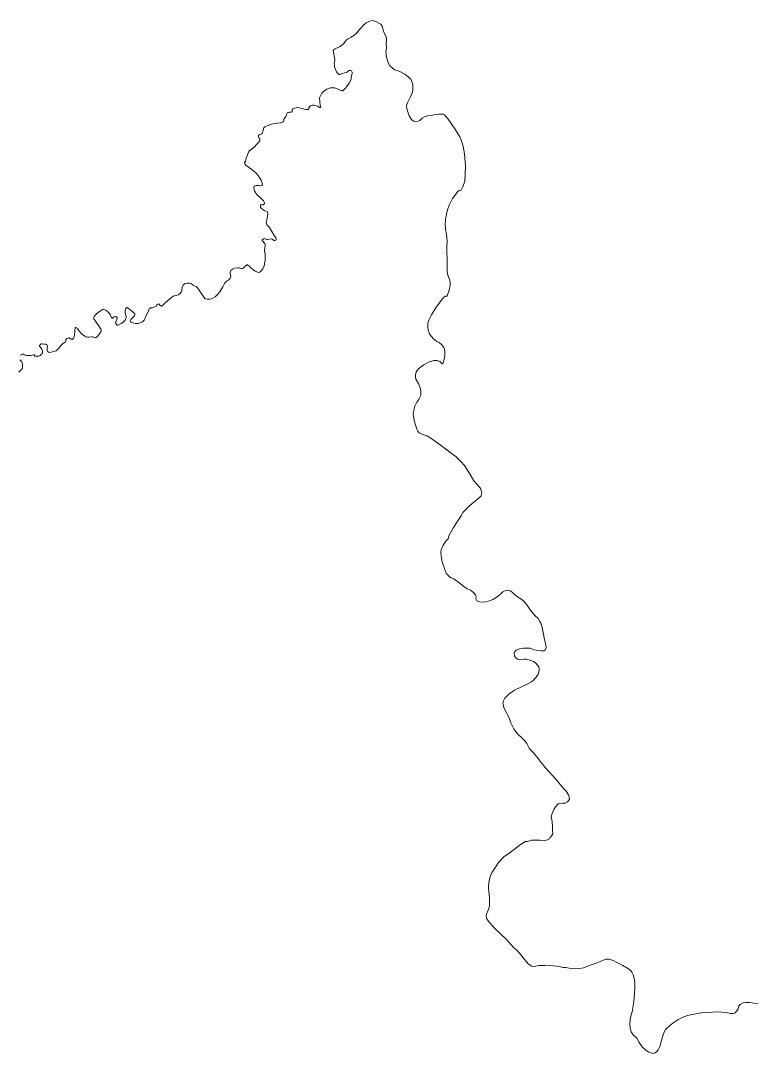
# Model space of a CAD drawing. Extents: x 369010 to 739155, y 6377141 to 6616555.
# Drawn here: x 653800 to 655864, y 6377572 to 6380469 of the extents above; entities that cross this region are included whole.
import ezdxf

# ---------------------------------------------------------------- set-up
doc = ezdxf.new("R2010")
doc.units = 0
doc.header["$LTSCALE"] = 40
doc.layers.add('1', color=7, linetype='Continuous', lineweight=13)

msp = doc.modelspace()

# ---------------------------------------------------------------- linework, layer by layer
at = {"layer": '1'}
for points in [[(654641.64, 6380229.62), (654640.81, 6380232.77), (654639.49, 6380241.54), (654638.82, 6380252.79), (654645.11, 6380265.87), (654646.93, 6380268.19), (654650.08, 6380270.83), (654659.02, 6380277.12), (654663.48, 6380279.28), (654666.13, 6380280.27), (654669.28, 6380280.93), (654675.9, 6380281.26), (654680.2, 6380281.1), (654683.35, 6380280.27), (654686.16, 6380279.28), (654701.39, 6380272.66), (654702.87, 6380272.32), (654704.36, 6380272.99), (654705.69, 6380273.98), (654711.81, 6380280.27), (654714.63, 6380283.91), (654721.25, 6380293.67), (654727.37, 6380303.94), (654727.7, 6380304.76), (654727.2, 6380308.07), (654727.37, 6380310.22), (654729.52, 6380318), (654730.02, 6380321.48), (654729.85, 6380325.12), (654728.86, 6380327.11), (654728.03, 6380328.26), (654726.71, 6380329.26), (654725.05, 6380329.75), (654723.4, 6380329.92), (654721.25, 6380329.59), (654719.76, 6380328.6), (654716.12, 6380324.62), (654714.63, 6380323.96), (654708.17, 6380322.64), (654704.03, 6380321.48), (654698.24, 6380319.33), (654695.92, 6380318.83), (654694.27, 6380318.5), (654692.12, 6380319.49), (654689.14, 6380322.14), (654686.32, 6380325.78), (654682.35, 6380334.39), (654680.86, 6380339.85), (654680.2, 6380343.99), (654680.04, 6380349.45), (654681.69, 6380357.72), (654681.86, 6380360.37), (654677.22, 6380386.85), (654682.19, 6380390.66), (654696.25, 6380397.28), (654706.85, 6380405.55), (654710.49, 6380411.02), (654713.47, 6380414.49), (654719.26, 6380418.8), (654725.88, 6380422.27), (654734.82, 6380428.06), (654742.6, 6380434.52), (654752.36, 6380446.77), (654762.95, 6380458.02), (654769.57, 6380463.65), (654779.34, 6380468.12), (654788.11, 6380469.44), (654796.88, 6380466.96), (654810.62, 6380459.34), (654813.93, 6380454.21), (654817.57, 6380440.31), (654825.18, 6380422.77), (654826.84, 6380416.15), (654825.68, 6380406.22), (654826.01, 6380392.15), (654825.02, 6380382.05), (654825.18, 6380375.76), (654825.51, 6380370.8), (654828.49, 6380360.7), (654831.97, 6380349.12), (654835.77, 6380342.99), (654841.9, 6380336.87), (654849.84, 6380331.74), (654861.76, 6380327.6), (654877.81, 6380319.33), (654887.08, 6380312.04), (654894.36, 6380304.93), (654898.83, 6380296.16), (654900.49, 6380289.7), (654900.49, 6380280.27), (654900.16, 6380273.98), (654898.5, 6380266.03), (654893.7, 6380255.28), (654884.93, 6380239.06), (654883.11, 6380234.26), (654882.61, 6380230.78), (654883.27, 6380222.84), (654885.92, 6380213.4), (654890.39, 6380202.15), (654896.51, 6380192.22)], [(654427.97, 6380070.91), (654430.46, 6380075.21), (654432.94, 6380083.32), (654440.05, 6380101.85), (654442.04, 6380105), (654443.7, 6380106.49), (654450.15, 6380110.96), (654454.45, 6380113.61), (654456.11, 6380115.1), (654462.56, 6380123.04), (654468.69, 6380128.67), (654469.68, 6380130.16), (654471, 6380132.31), (654471.33, 6380134.13), (654471.5, 6380135.95), (654471.17, 6380138.1), (654470.67, 6380138.93), (654468.69, 6380140.75), (654468.02, 6380141.41), (654467.53, 6380143.07), (654467.2, 6380145.22), (654467.2, 6380146.38), (654467.36, 6380147.37), (654468.02, 6380148.2), (654469.02, 6380148.86), (654471.5, 6380150.02), (654474.64, 6380150.84), (654476.47, 6380151.84), (654477.62, 6380153), (654478.62, 6380154.98), (654479.44, 6380158.46), (654480.11, 6380160.11), (654480.93, 6380165.08), (654481.43, 6380166.57), (654482.59, 6380168.55), (654484.41, 6380170.54), (654486.56, 6380172.36), (654491.2, 6380174.35), (654503.77, 6380178.81), (654508.41, 6380179.81), (654515.52, 6380180.8), (654521.32, 6380181.96), (654528.76, 6380182.46), (654532.41, 6380183.28), (654535.05, 6380184.44), (654537.7, 6380186.26), (654538.69, 6380187.92), (654538.69, 6380189.24), (654538.53, 6380191.56), (654538.53, 6380192.88), (654539.19, 6380194.04), (654544.49, 6380200.66), (654545.32, 6380202.65), (654546.47, 6380207.12), (654547.14, 6380208.77), (654548.13, 6380210.43), (654549.95, 6380211.58), (654551.44, 6380212.08), (654554.09, 6380212.58), (654558.89, 6380213.07), (654560.71, 6380213.57), (654561.2, 6380213.9), (654561.37, 6380214.56), (654561.53, 6380215.72), (654561.37, 6380217.54), (654561.37, 6380219.2), (654561.87, 6380220.19), (654564.02, 6380221.68), (654566.83, 6380223.33), (654568.49, 6380224), (654573.78, 6380224.99), (654577.42, 6380225.32), (654581.73, 6380224.99), (654585.37, 6380224.33), (654590, 6380223.33), (654598.77, 6380220.36), (654600.92, 6380219.86), (654603.08, 6380219.86), (654604.9, 6380220.02), (654606.72, 6380220.52), (654607.88, 6380221.18), (654608.37, 6380221.85), (654608.54, 6380222.51), (654608.54, 6380224.49), (654608.7, 6380225.49), (654609.2, 6380226.15), (654611.68, 6380228.96), (654613.17, 6380230.29), (654615.49, 6380231.61), (654618.47, 6380232.44), (654619.96, 6380232.6), (654622.61, 6380232.44), (654633.69, 6380229.13), (654634.69, 6380228.63), (654638.49, 6380225.98), (654639.49, 6380225.82), (654640.31, 6380225.82), (654641.31, 6380226.64), (654641.8, 6380227.8), (654641.64, 6380229.62)], [(654896.51, 6380192.22), (654902.47, 6380187.42), (654908.76, 6380185.77), (654915.22, 6380187.09), (654920.35, 6380189.41), (654926.8, 6380195.53), (654933.42, 6380199.67), (654941.2, 6380202.48), (654955.1, 6380204.47), (654964.04, 6380206.29), (654974.63, 6380206.95), (654985.39, 6380206.62), (654988.87, 6380204.96), (654992.34, 6380201.82), (654997.14, 6380196.03), (655020.31, 6380163.09), (655031.9, 6380143.73), (655037.19, 6380132.47), (655041.83, 6380116.58), (655044.97, 6380095.4), (655047.62, 6380060.98), (655046.13, 6380019.1), (655040.83, 6380003.38), (655035.54, 6379994.11), (655030.24, 6379992.46), (655025.61, 6379989.31), (655019.15, 6379979.55), (655011.21, 6379970.61), (655001.78, 6379951.74), (654997.64, 6379938.5), (654994.49, 6379926.26), (654991.51, 6379911.19), (654990.69, 6379896.96), (654991.68, 6379884.05), (654994.82, 6379869.16), (654996.48, 6379851.61), (654995.98, 6379833.41), (654996.15, 6379788.72), (654996.98, 6379764.56), (654998.47, 6379755.29), (655002.11, 6379746.02), (655004.59, 6379736.59), (655004.75, 6379726.66), (655003.26, 6379718.38), (655001.11, 6379709.11), (654998.3, 6379702.82), (654996.31, 6379697.2), (654995.65, 6379696.54), (654991.35, 6379696.04), (654986.22, 6379692.89), (654965.86, 6379665.42), (654952.29, 6379643.74), (654945.67, 6379631), (654942.69, 6379621.07), (654942.03, 6379610.64), (654943.02, 6379600.87), (654946.83, 6379590.94), (654951.63, 6379583.83), (654958.58, 6379576.71), (654967.68, 6379569.43), (654973.8, 6379566.12), (654980.76, 6379560.99), (654987.71, 6379552.71), (654989.2, 6379547.42), (654990.02, 6379541.13), (654990.52, 6379528.38), (654987.05, 6379516.14), (654985.72, 6379509.52), (654983.9, 6379506.87), (654981.91, 6379507.03), (654975.96, 6379513.16), (654968.34, 6379516.3), (654959.57, 6379515.97), (654944.18, 6379510.84), (654931.27, 6379503.39), (654921.51, 6379496.94), (654916.54, 6379492.8), (654912.24, 6379487.67), (654909.75, 6379482.7), (654907.77, 6379476.91), (654907.93, 6379469.96), (654909.09, 6379463.67), (654915.88, 6379451.09), (654919.85, 6379440.67), (654921.34, 6379435.37), (654922.33, 6379428.58), (654922.66, 6379423.12), (654922.33, 6379417.83), (654917.2, 6379406.41), (654911.91, 6379399.29), (654905.45, 6379387.87), (654902.64, 6379376.78), (654900.82, 6379365.36), (654903.63, 6379347.32), (654911.08, 6379322.99), (654914.06, 6379317.2), (654918.2, 6379313.23), (654923.99, 6379309.92), (654939.21, 6379304.13), (654951.13, 6379297.84)], [(654388.09, 6379763.9), (654389.91, 6379768.53), (654394.04, 6379772.34), (654399.84, 6379774.49), (654408.77, 6379775.65), (654413.24, 6379775.65), (654418.87, 6379773.99), (654421.35, 6379773.83), (654424.33, 6379774.98), (654434.76, 6379784.58), (654436.08, 6379784.42), (654442.21, 6379779.78), (654446.18, 6379776.31), (654458.26, 6379766.87), (654461.07, 6379765.55), (654464.71, 6379763.56), (654467.03, 6379763.07), (654471.17, 6379763.9), (654471.67, 6379764.23), (654472.33, 6379764.56), (654473.32, 6379765.39), (654475.97, 6379768.03), (654479.61, 6379773.49), (654483.25, 6379781.27), (654485.57, 6379792.03), (654486.23, 6379796.67), (654486.4, 6379815.04), (654483.91, 6379823.48), (654485.4, 6379834.07), (654486.4, 6379837.88), (654486.4, 6379842.18), (654485.07, 6379844.17), (654477.29, 6379852.27), (654477.95, 6379854.43), (654481.93, 6379857.57), (654484.58, 6379857.74), (654491.03, 6379855.25), (654493.02, 6379854.92), (654503.28, 6379857.24), (654505.76, 6379856.25), (654509.24, 6379853.27), (654510.23, 6379852.27), (654512.05, 6379852.27), (654515.69, 6379853.76), (654517.34, 6379856.74), (654516.52, 6379859.56), (654511.55, 6379867), (654498.64, 6379888.85), (654490.7, 6379896.46), (654488.71, 6379902.92), (654490.7, 6379910.2), (654493.35, 6379925.1), (654493.51, 6379929.73), (654492.19, 6379932.54), (654491.2, 6379933.7), (654489.71, 6379934.86), (654484.91, 6379936.19), (654483.58, 6379936.85), (654480.27, 6379939), (654474.15, 6379943.96), (654473.32, 6379945.45), (654472.66, 6379949.43), (654473.16, 6379951.58), (654473.98, 6379952.74), (654474.81, 6379953.23), (654478.29, 6379952.57), (654479.94, 6379952.4), (654481.43, 6379953.07), (654483.91, 6379956.05), (654484.58, 6379957.2), (654484.41, 6379958.36), (654483.42, 6379960.35), (654481.1, 6379963.82), (654475.8, 6379969.78), (654461.24, 6379983.85), (654459.09, 6379986.83), (654456.27, 6379992.29), (654454.95, 6379995.93), (654454.29, 6379999.08), (654454.62, 6380002.22), (654455.45, 6380004.04), (654456.44, 6380005.04), (654458.26, 6380006.03), (654460.41, 6380006.69), (654466.54, 6380007.02), (654468.19, 6380007.02), (654473.82, 6380006.03), (654475.8, 6380006.52), (654477.46, 6380007.52), (654478.29, 6380009.01), (654478.45, 6380010.83), (654474.81, 6380022.25), (654471.5, 6380027.54), (654466.04, 6380035.32), (654459.58, 6380042.44), (654448.99, 6380051.38), (654433.1, 6380063.29), (654428.63, 6380067.76), (654427.81, 6380069.75), (654427.97, 6380070.91)], [(654092.99, 6379653.5), (654092.99, 6379655.66), (654093.65, 6379657.97), (654094.32, 6379659.46), (654095.81, 6379662.28), (654096.96, 6379663.43), (654097.63, 6379663.93), (654098.79, 6379664.26), (654099.45, 6379663.93), (654101.93, 6379662.44), (654115.83, 6379651.52), (654118.81, 6379648.7), (654120.14, 6379647.22), (654120.63, 6379646.06), (654120.8, 6379644.9), (654120.63, 6379643.24), (654119.64, 6379641.09), (654118.81, 6379640.1), (654113.18, 6379634.64), (654109.87, 6379631.82), (654109.05, 6379631), (654108.22, 6379629.18), (654107.72, 6379627.19), (654108.05, 6379625.7), (654108.55, 6379625.04), (654110.21, 6379623.55), (654112.03, 6379622.56), (654115.17, 6379621.4), (654117.49, 6379620.73), (654121.96, 6379620.07), (654126.26, 6379619.91), (654129.4, 6379620.07), (654133.04, 6379620.73), (654135.86, 6379621.56), (654138.18, 6379622.56), (654140.49, 6379623.71), (654142.64, 6379625.2), (654145.13, 6379627.19), (654146.45, 6379628.84), (654147.61, 6379630.5), (654152.24, 6379642.08), (654158.37, 6379654), (654160.85, 6379660.62), (654163.17, 6379662.77), (654164.82, 6379663.43), (654168.63, 6379663.93), (654176.9, 6379666.08), (654179.88, 6379667.41), (654182.53, 6379672.21), (654184.85, 6379673.7), (654187.16, 6379674.52), (654188.98, 6379673.86), (654190.81, 6379671.54), (654192.3, 6379670.05), (654194.78, 6379668.4), (654196.27, 6379668.4), (654206.53, 6379678.5), (654223.08, 6379692.23), (654227.71, 6379696.37), (654230.36, 6379697.69), (654237.15, 6379698.69), (654241.95, 6379700.51), (654246.58, 6379703.32), (654250.22, 6379707.46), (654252.04, 6379711.43), (654252.54, 6379717.39), (654254.19, 6379723.51), (654256.35, 6379727.32), (654258.83, 6379729.64), (654261.97, 6379731.62), (654267.93, 6379733.11), (654271.41, 6379733.28), (654275.38, 6379732.78), (654279.35, 6379730.79), (654283.82, 6379727.65), (654287.46, 6379725.66), (654292.92, 6379723.35), (654294.74, 6379721.86), (654299.21, 6379715.9), (654306.66, 6379704.48), (654316.75, 6379689.92), (654319.9, 6379688.43), (654323.04, 6379687.93), (654327.02, 6379687.76), (654330.66, 6379688.09), (654335.12, 6379688.92), (654339.43, 6379690.74), (654345.72, 6379694.72), (654353.16, 6379701.67), (654358.79, 6379708.45), (654367.4, 6379722.19), (654372.03, 6379731.95), (654374.35, 6379735.43), (654377.66, 6379738.57), (654382.79, 6379741.72), (654387.92, 6379746.85), (654390.07, 6379750.49), (654389.58, 6379753.8), (654387.59, 6379759.26), (654388.09, 6379763.9)], [(653938.41, 6379578.37), (653941.89, 6379575.39), (653943.54, 6379574.56), (653944.54, 6379574.72), (653946.69, 6379576.21), (653948.18, 6379578.03), (653949.5, 6379580.35), (653950.33, 6379583), (653950.99, 6379585.65), (653952.48, 6379599.05), (653953.14, 6379607.83), (653953.47, 6379608.32), (653953.97, 6379608.49), (653954.8, 6379608.49), (653956.62, 6379607.66), (653958.44, 6379606.34), (653959.76, 6379605.18), (653961.58, 6379602.53), (653965.39, 6379596.9), (653966.88, 6379594.92), (653970.19, 6379591.77), (653974, 6379588.63), (653979.95, 6379584.16), (653983.43, 6379582.67), (653987.4, 6379581.68), (653991.7, 6379581.01), (654000.14, 6379582.34), (654002.3, 6379582.17), (654007.92, 6379579.86), (654009.08, 6379579.86), (654011.73, 6379580.68), (654013.88, 6379582.01), (654016.53, 6379584.16), (654018.68, 6379586.81), (654020.83, 6379589.79), (654024.31, 6379595.25), (654025.8, 6379598.06), (654026.13, 6379599.55), (654026.13, 6379601.04), (654025.8, 6379602.36), (654025.14, 6379604.35), (654023.65, 6379607), (654020.67, 6379611.47), (654012.39, 6379623.22), (654005.77, 6379632.32), (654005.11, 6379633.64), (654004.94, 6379635.13), (654005.61, 6379637.62), (654006.6, 6379639.6), (654007.92, 6379641.42), (654009.41, 6379643.24), (654013.05, 6379646.88), (654018.35, 6379651.02), (654022.82, 6379654.5), (654027.95, 6379657.64), (654029.44, 6379658.3), (654031.26, 6379658.64), (654033.41, 6379658.64), (654036.06, 6379658.3), (654038.38, 6379657.48), (654041.36, 6379655.66), (654043.84, 6379653.84), (654045.99, 6379651.52), (654049.13, 6379647.55), (654051.78, 6379643.74), (654052.44, 6379642.42), (654053.93, 6379638.61), (654054.76, 6379637.12), (654056.25, 6379635.46), (654057.24, 6379634.97), (654057.74, 6379634.97), (654058.57, 6379635.3), (654062.37, 6379638.28), (654063.86, 6379638.77), (654066.84, 6379639.11), (654067.84, 6379639.11), (654069.16, 6379638.61), (654070.48, 6379637.29), (654070.82, 6379635.8), (654070.65, 6379634.14), (654069.33, 6379629.01), (654067.51, 6379624.04), (654066.84, 6379621.4), (654066.84, 6379620.07), (654067.34, 6379618.58), (654068, 6379617.42), (654069.66, 6379615.6), (654070.48, 6379615.27), (654072.3, 6379615.11), (654073.79, 6379615.27), (654075.45, 6379615.94), (654084.22, 6379620.9), (654087.7, 6379623.55), (654091.5, 6379627.19), (654094.48, 6379631.16), (654095.64, 6379633.98), (654096.14, 6379635.8), (654095.97, 6379638.44), (654093.32, 6379651.02), (654092.99, 6379653.5)], [(653798.56, 6379530.37), (653801.71, 6379532.02), (653805.18, 6379533.35), (653807.66, 6379533.35), (653811.14, 6379532.19), (653816.27, 6379530.2), (653827.03, 6379529.87), (653828.85, 6379530.04), (653836.3, 6379531.36), (653838.45, 6379531.36), (653838.61, 6379531.03), (653838.78, 6379530.7), (653838.61, 6379529.38), (653838.78, 6379528.88), (653840.1, 6379528.38), (653842.75, 6379527.89), (653849.37, 6379528.05), (653851.19, 6379528.38), (653853.18, 6379528.88), (653854.67, 6379529.54), (653857.15, 6379531.36), (653858.47, 6379532.69), (653859.47, 6379534.51), (653860.96, 6379537.82), (653861.45, 6379540.13), (653861.62, 6379541.79), (653861.29, 6379543.11), (653860.79, 6379544.44), (653859.3, 6379547.42), (653857.31, 6379550.56), (653854.17, 6379554.86), (653853.18, 6379556.52), (653853.01, 6379557.35), (653853.34, 6379558.51), (653854.5, 6379560.16), (653856.82, 6379561.82), (653858.14, 6379562.48), (653859.63, 6379562.64), (653865.42, 6379561.48), (653870.72, 6379561.65), (653872.21, 6379561.15), (653873.37, 6379560.33), (653874.36, 6379559.17), (653874.86, 6379557.68), (653875.02, 6379556.19), (653874.86, 6379549.9), (653874.36, 6379545.76), (653874.36, 6379544.27), (653874.86, 6379542.78), (653875.69, 6379541.29), (653877.01, 6379539.8), (653878.5, 6379538.81), (653880.98, 6379538.48), (653889.75, 6379540.63), (653899.68, 6379542.95), (653906.14, 6379549.4), (653913.75, 6379558.67), (653918.39, 6379563.14), (653920.04, 6379564.46), (653925.34, 6379567.44), (653926.16, 6379568.6), (653926.5, 6379570.26), (653926.99, 6379574.39), (653927.65, 6379575.88), (653928.32, 6379576.55), (653929.47, 6379577.37), (653930.96, 6379578.03), (653933.61, 6379578.86), (653936.59, 6379579.03), (653937.58, 6379578.7), (653938.41, 6379578.37)], [(653794.92, 6379483.37), (653804.19, 6379492.3), (653805.35, 6379494.79), (653805.35, 6379501.41), (653805.18, 6379506.04), (653804.35, 6379509.68), (653803.36, 6379512.16), (653801.54, 6379513.98), (653797.57, 6379517.46)], [(654951.13, 6379297.84), (654976.62, 6379278.97), (655008.06, 6379256.29), (655020.48, 6379246.2), (655035.37, 6379232.13), (655044.81, 6379221.04), (655060.69, 6379196.38), (655071.45, 6379178.18), (655079.4, 6379169.24), (655088.17, 6379159.81), (655090.82, 6379155.01), (655093.96, 6379143.59), (655092.14, 6379136.14), (655087.01, 6379131.17), (655060.36, 6379108.67), (655047.62, 6379097.08), (655040.83, 6379088.97), (655036.53, 6379081.85), (655014.68, 6379047.43), (655001.61, 6379023.6), (654999.46, 6379015.82), (654993.33, 6379009.36), (654988.87, 6379003.74), (654984.73, 6378995.63), (654979.76, 6378984.37), (654978.6, 6378976.92), (654979.43, 6378967.99), (654982.91, 6378950.77), (654989.86, 6378929.09), (654994, 6378919.16), (655002.77, 6378908.57), (655007.4, 6378906.09), (655015.68, 6378902.78), (655033.39, 6378889.7), (655040.34, 6378883.58), (655052.25, 6378874.97), (655057.05, 6378873.32), (655061.69, 6378871.17), (655066.82, 6378867.86), (655070.13, 6378865.04), (655075.76, 6378858.75), (655077.74, 6378852.8), (655077.08, 6378846.67), (655080.22, 6378841.54), (655088.33, 6378838.89), (655097.44, 6378838.23), (655104.72, 6378838.89), (655111.34, 6378840.22), (655118.29, 6378842.53), (655124.41, 6378845.35), (655134.34, 6378850.98), (655140.47, 6378855.28), (655146.76, 6378861.07), (655153.21, 6378866.37), (655161.65, 6378870.17), (655166.62, 6378871.33), (655171.42, 6378870.51), (655175.22, 6378868.52), (655179.53, 6378865.04), (655183.33, 6378860.74), (655191.11, 6378854.78), (655203.36, 6378846.84), (655211.63, 6378840.38), (655219.74, 6378830.45), (655229.18, 6378816.39), (655242.58, 6378800.66), (655251.52, 6378791.56), (655256.98, 6378783.78), (655259.8, 6378778.82), (655263.44, 6378766.4), (655266.58, 6378747.54), (655269.56, 6378731.81), (655272.21, 6378723.04), (655273.53, 6378717.08), (655274.36, 6378710.96), (655272.54, 6378704.84), (655268.73, 6378701.36), (655260.46, 6378701.53), (655246.06, 6378703.35), (655240.1, 6378703.68), (655229.01, 6378708.97), (655210.48, 6378708.97), (655201.04, 6378707.48), (655194.42, 6378705), (655189.95, 6378702.68), (655186.31, 6378699.54), (655184.99, 6378694.41), (655185.48, 6378687.46), (655188.3, 6378682.16), (655194.09, 6378677.86), (655200.05, 6378676.53), (655206.34, 6378676.04), (655212.96, 6378677.69), (655219.58, 6378678.19), (655231.33, 6378674.05), (655238.94, 6378670.91), (655245.73, 6378666.27), (655254.17, 6378656.01), (655255, 6378651.05), (655254.67, 6378646.25)], [(655254.67, 6378646.25), (655252.02, 6378635.99), (655246.22, 6378626.88), (655237.12, 6378617.28), (655231, 6378612.98), (655221.23, 6378607.52), (655185.48, 6378590.8), (655169.43, 6378579.55), (655158.84, 6378567.96), (655154.54, 6378561.34), (655153.05, 6378553.9), (655156.85, 6378539.5), (655170.09, 6378513.02), (655175.22, 6378499.45), (655183.83, 6378481.9), (655194.26, 6378468.66), (655207.33, 6378456.41), (655214.61, 6378448.64), (655220.41, 6378441.52), (655226.86, 6378428.11), (655230.5, 6378423.31), (655238.94, 6378414.87), (655252.35, 6378398.98), (655260.29, 6378388.06), (655272.21, 6378373.17), (655301.83, 6378341.06), (655323.18, 6378315.4), (655330.3, 6378307.3), (655336.59, 6378296.7), (655339.24, 6378290.74), (655339.57, 6378285.12), (655337.91, 6378281.81), (655334.44, 6378277.67), (655327.82, 6378274.03), (655319.71, 6378273.53), (655312.43, 6378272.7), (655307.79, 6378271.55), (655300.18, 6378263.11), (655296.04, 6378255.99), (655291.24, 6378244.57), (655288.59, 6378235.3), (655290.91, 6378221.89), (655292.07, 6378206.01), (655292.07, 6378196.74), (655292.57, 6378187.3), (655289.75, 6378181.68), (655285.95, 6378177.87), (655283.3, 6378173.9), (655275.19, 6378169.6), (655268.07, 6378168.93), (655257.81, 6378169.6), (655239.44, 6378170.09), (655233.15, 6378169.6), (655227.19, 6378168.11), (655221.9, 6378166.62), (655215.94, 6378165.95), (655202.2, 6378157.51), (655185.48, 6378144.44), (655169.93, 6378132.69), (655161.82, 6378127.56), (655156.02, 6378123.25), (655140.47, 6378106.87), (655133.85, 6378096.61), (655128.05, 6378088.33), (655122.92, 6378079.89), (655117.13, 6378067.65), (655114.15, 6378055.89), (655112.66, 6378042.16), (655112.66, 6378033.88), (655115.81, 6378008.89), (655115.64, 6377990.02), (655114.15, 6377980.92), (655111.84, 6377973.97), (655106.54, 6377962.38), (655106.04, 6377955.43), (655107.86, 6377949.48), (655111.84, 6377943.68), (655129.71, 6377922.99), (655163.64, 6377890.22), (655182.84, 6377869.21), (655191.61, 6377861.43), (655199.72, 6377852.82), (655213.29, 6377834.78), (655224.71, 6377821.71), (655233.81, 6377816.41), (655240.27, 6377815.25), (655245.07, 6377816.74), (655253.34, 6377818.23), (655262.11, 6377818.56), (655270.22, 6377818.73), (655294.72, 6377817.4), (655311.43, 6377815.91), (655321.2, 6377812.93), (655329.31, 6377812.44), (655339.07, 6377810.78), (655355.79, 6377809.13), (655368.86, 6377809.79), (655379.46, 6377812.11), (655400.97, 6377819.72), (655417.52, 6377826.17)], [(655417.52, 6377826.17), (655434.57, 6377833.46), (655442.68, 6377835.77), (655450.95, 6377835.77), (655462.7, 6377831.97), (655472.63, 6377826.51), (655489.85, 6377818.07), (655505.57, 6377808.8), (655511.03, 6377804.16), (655514.67, 6377799.36), (655519.31, 6377789.93), (655522.78, 6377772.39), (655523.44, 6377754.84), (655520.46, 6377716.78), (655515.33, 6377688.14), (655512.69, 6377680.03), (655509.54, 6377665.97), (655508.88, 6377654.05), (655509.87, 6377642.96), (655512.35, 6377632.54), (655517.98, 6377623.6), (655528.74, 6377614), (655534.86, 6377602.25), (655543.8, 6377590), (655553.73, 6377581.06), (655562.5, 6377575.27), (655568.79, 6377572.79), (655573.09, 6377571.8), (655579.72, 6377573.28), (655584.35, 6377576.93), (655588.98, 6377581.73), (655592.79, 6377590.66), (655600.57, 6377617.97), (655604.54, 6377629.06), (655610.33, 6377639.49), (655619.93, 6377649.25), (655629.37, 6377656.86), (655643.6, 6377666.13), (655655.68, 6377672.09), (655670.74, 6377677.55), (655683.49, 6377681.03), (655709.3, 6377685.83), (655721.06, 6377687.15), (655726.19, 6377686.66), (655754.82, 6377688.14), (655778.82, 6377686.32), (655791.73, 6377684.01), (655798.51, 6377683.34), (655804.14, 6377685.5), (655809.1, 6377690.96), (655813.24, 6377696.75), (655815.06, 6377703.87), (655818.37, 6377709), (655827.31, 6377713.14), (655835.25, 6377714.13), (655844.69, 6377714.13), (655869.18, 6377711.15)]]:
    msp.add_lwpolyline(points, dxfattribs=at)

doc.saveas('drawing.dxf')
